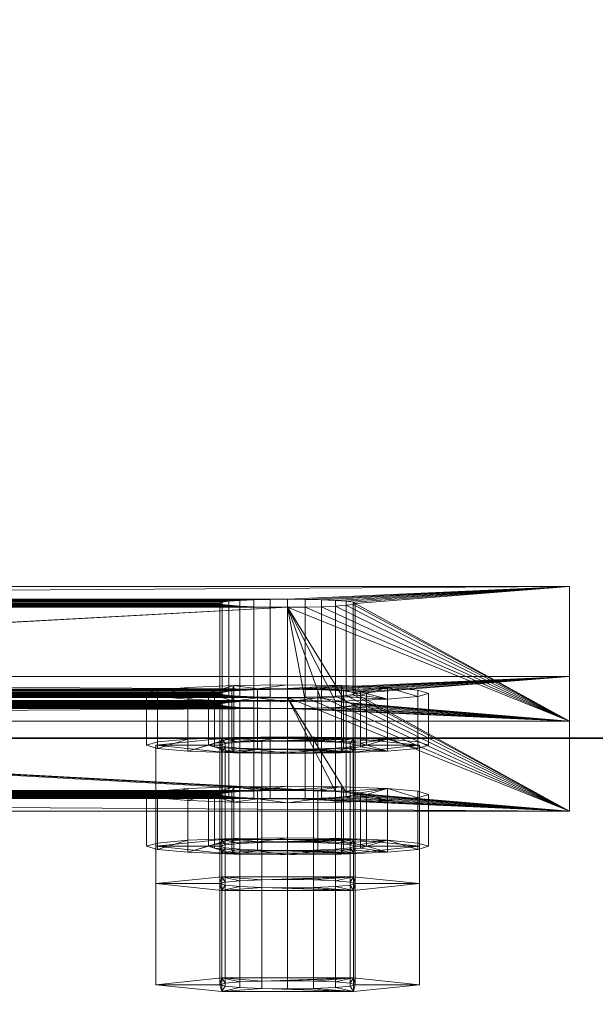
# Model space of a CAD drawing. Extents: x -0.3 to 41.3, y 0 to 17.8.
# Tile 476 of 625: x 32.9317 to 32.9827, y 1.7957 to 1.883. Entities that reach past the tile are written whole.
import ezdxf

# ---------------------------------------------------------------- set-up
doc = ezdxf.new("R2010")
doc.units = 0
doc.header["$MEASUREMENT"] = 0
for name, color, linetype, lineweight in [('ANILHAS', 135, 'Continuous', 0), ('PLACAS_DE_BASE', 144, 'Continuous', 0), ('PORCAS', 157, 'Continuous', 0)]:
    doc.layers.add(name, color=color, linetype=linetype, lineweight=lineweight)
doc.layers.add('P48', color=7, linetype='Continuous')
doc.layers.add('S48', color=7, linetype='Continuous')

msp = doc.modelspace()

# ---------------------------------------------------------------- linework, layer by layer
at = {"layer": 'P48', "color": 12, "true_color": 0xbd0000}
for points, invisible_edges in [([(32.86, 1.81931, 195.60001), (33.26, 1.81931, 195.60001), (33.26, 1.96931, 195.60001)], 12), ([(32.86, 1.81931, 195.60001), (33.26, 1.81931, 195.60001), (33.26, 1.96931, 195.60001)], 12), ([(32.86, 1.81931, 195.60001), (33.26, 1.96931, 195.60001), (32.86, 1.96931, 195.60001)], 9), ([(32.86, 1.81931, 195.60001), (33.26, 1.96931, 195.60001), (32.86, 1.96931, 195.60001)], 9), ([(32.86, 1.81931, 196.60001), (33.26, 1.81931, 196.60001), (33.26, 1.96931, 196.60001)], 12), ([(32.86, 1.81931, 195.60001), (33.26, 1.81931, 195.60001), (33.26, 1.96931, 195.60001)], 12), ([(32.86, 1.81931, 196.60001), (33.26, 1.96931, 196.60001), (32.86, 1.96931, 196.60001)], 9), ([(32.86, 1.81931, 195.60001), (33.26, 1.96931, 195.60001), (32.86, 1.96931, 195.60001)], 9), ([(32.86, 1.81931, 199.8), (33.26, 1.81931, 199.8), (33.26, 1.96931, 199.8)], 12), ([(32.86, 1.81931, 196.6), (33.26, 1.81931, 196.6), (33.26, 1.96931, 196.6)], 12), ([(32.86, 1.81931, 199.8), (33.26, 1.96931, 199.8), (32.86, 1.96931, 199.8)], 9), ([(32.86, 1.81931, 196.6), (33.26, 1.96931, 196.6), (32.86, 1.96931, 196.6)], 9), ([(32.86, 1.81931, 200.60001), (33.26, 1.81931, 200.60001), (33.26, 1.96931, 200.60001)], 12), ([(32.86, 1.81931, 199.8), (33.26, 1.81931, 199.8), (33.26, 1.96931, 199.8)], 12), ([(32.86, 1.81931, 200.60001), (33.26, 1.96931, 200.60001), (32.86, 1.96931, 200.60001)], 9), ([(32.86, 1.81931, 199.8), (33.26, 1.96931, 199.8), (32.86, 1.96931, 199.8)], 9)]:
    msp.add_3dface(points, dxfattribs=dict(at, invisible_edges=invisible_edges))
for points in [[(32.86, 1.81931, 195.60001), (33.26, 1.81931, 195.60001), (33.26, 1.81931, 195.60001), (32.86, 1.81931, 195.60001)], [(32.86, 1.81931, 196.60001), (33.26, 1.81931, 196.60001), (33.26, 1.81931, 195.60001), (32.86, 1.81931, 195.60001)], [(32.86, 1.81931, 199.8), (33.26, 1.81931, 199.8), (33.26, 1.81931, 196.6), (32.86, 1.81931, 196.6)], [(32.86, 1.81931, 200.60001), (33.26, 1.81931, 200.60001), (33.26, 1.81931, 199.8), (32.86, 1.81931, 199.8)]]:
    msp.add_3dface(points, dxfattribs=at)
at = {"layer": 'S48', "color": 253, "true_color": 0xca95bd}
for points, invisible_edges in [([(32.56, 1.49431, 195.60001), (33.56, 1.49431, 195.60001), (33.56, 2.29431, 195.60001)], 12), ([(32.56, 1.49431, 195.10001), (33.56, 1.49431, 195.10001), (33.56, 2.29431, 195.10001)], 12), ([(32.56, 1.49431, 195.60001), (33.56, 2.29431, 195.60001), (32.56, 2.29431, 195.60001)], 9), ([(32.56, 1.49431, 195.10001), (33.56, 2.29431, 195.10001), (32.56, 2.29431, 195.10001)], 9)]:
    msp.add_3dface(points, dxfattribs=dict(at, invisible_edges=invisible_edges))

# ---------------------------------------------------------------- meshes
at = {"layer": 'ANILHAS'}
mesh = msp.add_polyface(dxfattribs=at)
corners = [(32.94295, 1.8187, 199.42205), (32.94295, 1.82329, 199.42233), (32.9439, 1.81841, 199.42683), (32.9439, 1.81898, 199.41728), (32.9439, 1.823, 199.4271), (32.9439, 1.82357, 199.41756), (32.94661, 1.81817, 199.43088), (32.94661, 1.81922, 199.41323), (32.94661, 1.82276, 199.43115), (32.94661, 1.82382, 199.41351), (32.94845, 1.8187, 199.42205), (32.94845, 1.82329, 199.42233), (32.94898, 1.81854, 199.42473), (32.94898, 1.81886, 199.41938), (32.94898, 1.82313, 199.425), (32.94898, 1.82345, 199.41965), (32.9505, 1.8184, 199.427), (32.9505, 1.81899, 199.41711), (32.9505, 1.82299, 199.42727), (32.9505, 1.82358, 199.41739), (32.95067, 1.81801, 199.43358), (32.95067, 1.81939, 199.41053), (32.95067, 1.8226, 199.43386), (32.95067, 1.82398, 199.4108), (32.95277, 1.81831, 199.42851), (32.95277, 1.81908, 199.4156), (32.95277, 1.8229, 199.42879), (32.95277, 1.82368, 199.41587), (32.95545, 1.81795, 199.43453), (32.95545, 1.81828, 199.42904), (32.95545, 1.81912, 199.41507), (32.95545, 1.81944, 199.40958), (32.95545, 1.82254, 199.43481), (32.95545, 1.82287, 199.42932), (32.95545, 1.82371, 199.41534), (32.95545, 1.82404, 199.40985), (32.95813, 1.81831, 199.42851), (32.95813, 1.81908, 199.4156), (32.95813, 1.8229, 199.42879), (32.95813, 1.82368, 199.41587), (32.96023, 1.81801, 199.43358), (32.96023, 1.81939, 199.41053), (32.96023, 1.8226, 199.43386), (32.96023, 1.82398, 199.4108), (32.9604, 1.8184, 199.427), (32.9604, 1.81899, 199.41711), (32.9604, 1.82299, 199.42727), (32.9604, 1.82358, 199.41739), (32.96192, 1.81854, 199.42473), (32.96192, 1.81886, 199.41938), (32.96192, 1.82313, 199.425), (32.96192, 1.82345, 199.41965), (32.96245, 1.8187, 199.42205), (32.96245, 1.82329, 199.42233), (32.96429, 1.81817, 199.43088), (32.96429, 1.81922, 199.41323), (32.96429, 1.82276, 199.43115), (32.96429, 1.82382, 199.41351), (32.967, 1.81841, 199.42683), (32.967, 1.81898, 199.41728), (32.967, 1.823, 199.4271), (32.967, 1.82357, 199.41756), (32.96795, 1.8187, 199.42205), (32.96795, 1.82329, 199.42233)]
mesh.append_faces([[corners[k] for k in face] for face in [(63, 60, 58, 62), (60, 56, 54, 58), (56, 42, 40, 54), (42, 32, 28, 40), (32, 22, 20, 28), (22, 8, 6, 20), (8, 4, 2, 6), (4, 1, 0, 2), (1, 5, 3, 0), (5, 9, 7, 3), (9, 23, 21, 7), (23, 35, 31, 21), (35, 43, 41, 31), (43, 57, 55, 41), (57, 61, 59, 55), (61, 63, 62, 59), (53, 51, 49, 52), (51, 47, 45, 49), (47, 39, 37, 45), (39, 34, 30, 37), (34, 27, 25, 30), (27, 19, 17, 25), (19, 15, 13, 17), (15, 11, 10, 13), (11, 14, 12, 10), (14, 18, 16, 12), (18, 26, 24, 16), (26, 33, 29, 24), (33, 38, 36, 29), (38, 46, 44, 36), (46, 50, 48, 44), (50, 53, 52, 48)]])
mesh.append_faces([[corners[k] for k in face] for face in [(4, 5, 1), (61, 60, 63), (3, 2, 0), (58, 59, 62)]], dxfattribs={"vtx0": -1})
mesh.append_faces([[corners[k] for k in face] for face in [(22, 11, 8), (11, 22, 14), (14, 22, 18), (18, 22, 26), (26, 32, 33), (33, 32, 38), (38, 42, 46), (46, 56, 50), (50, 56, 53), (5, 4, 9), (9, 8, 23), (23, 27, 35), (35, 34, 43), (43, 47, 57), (57, 60, 61), (2, 7, 6), (10, 21, 13), (13, 21, 17), (17, 21, 25), (25, 31, 30), (30, 41, 37), (37, 41, 45), (45, 55, 49), (49, 55, 52), (54, 55, 58), (20, 24, 28), (28, 36, 40), (40, 44, 54)]], dxfattribs={"vtx0": -1, "vtx1": -1})
mesh.append_faces([[corners[k] for k in face] for face in [(23, 8, 11), (57, 53, 56), (6, 21, 10), (52, 55, 54)]], dxfattribs={"vtx0": -1, "vtx1": -1, "vtx2": -1})
mesh.append_faces([[corners[k] for k in face] for face in [(26, 22, 32), (38, 32, 42), (46, 42, 56), (9, 4, 8), (23, 11, 15), (23, 15, 19), (23, 19, 27), (35, 27, 34), (43, 34, 39), (43, 39, 47), (57, 47, 51), (57, 51, 53), (57, 56, 60), (2, 3, 7), (6, 7, 21), (25, 21, 31), (30, 31, 41), (45, 41, 55), (58, 55, 59), (10, 20, 6), (20, 10, 12), (20, 12, 16), (20, 16, 24), (28, 24, 29), (28, 29, 36), (40, 36, 44), (54, 44, 48), (54, 48, 52)]], dxfattribs={"vtx0": -1, "vtx2": -1})
mesh = msp.add_polyface(dxfattribs=at)
corners = [(32.94295, 1.80973, 199.57179), (32.94295, 1.81432, 199.57206), (32.9439, 1.80944, 199.57656), (32.9439, 1.81002, 199.56701), (32.9439, 1.81404, 199.57683), (32.9439, 1.81461, 199.56729), (32.94661, 1.8092, 199.58061), (32.94661, 1.81026, 199.56296), (32.94661, 1.81379, 199.58089), (32.94661, 1.81485, 199.56324), (32.94845, 1.80973, 199.57179), (32.94845, 1.81432, 199.57206), (32.94898, 1.80957, 199.57446), (32.94898, 1.80989, 199.56911), (32.94898, 1.81416, 199.57474), (32.94898, 1.81448, 199.56939), (32.9505, 1.80943, 199.57673), (32.9505, 1.81003, 199.56685), (32.9505, 1.81403, 199.577), (32.9505, 1.81462, 199.56712), (32.95067, 1.80904, 199.58332), (32.95067, 1.81042, 199.56026), (32.95067, 1.81363, 199.58359), (32.95067, 1.81501, 199.56053), (32.95277, 1.80934, 199.57824), (32.95277, 1.81012, 199.56533), (32.95277, 1.81394, 199.57852), (32.95277, 1.81471, 199.5656), (32.95545, 1.80898, 199.58426), (32.95545, 1.80931, 199.57877), (32.95545, 1.81015, 199.5648), (32.95545, 1.81048, 199.55931), (32.95545, 1.81358, 199.58454), (32.95545, 1.8139, 199.57905), (32.95545, 1.81474, 199.56507), (32.95545, 1.81507, 199.55958), (32.95813, 1.80934, 199.57824), (32.95813, 1.81012, 199.56533), (32.95813, 1.81394, 199.57852), (32.95813, 1.81471, 199.5656), (32.96023, 1.80904, 199.58332), (32.96023, 1.81042, 199.56026), (32.96023, 1.81363, 199.58359), (32.96023, 1.81501, 199.56053), (32.9604, 1.80943, 199.57673), (32.9604, 1.81003, 199.56685), (32.9604, 1.81403, 199.577), (32.9604, 1.81462, 199.56712), (32.96192, 1.80957, 199.57446), (32.96192, 1.80989, 199.56911), (32.96192, 1.81416, 199.57474), (32.96192, 1.81448, 199.56939), (32.96245, 1.80973, 199.57179), (32.96245, 1.81432, 199.57206), (32.96429, 1.8092, 199.58061), (32.96429, 1.81026, 199.56296), (32.96429, 1.81379, 199.58089), (32.96429, 1.81485, 199.56324), (32.967, 1.80944, 199.57656), (32.967, 1.81002, 199.56701), (32.967, 1.81404, 199.57683), (32.967, 1.81461, 199.56729), (32.96795, 1.80973, 199.57179), (32.96795, 1.81432, 199.57206)]
mesh.append_faces([[corners[k] for k in face] for face in [(63, 60, 58, 62), (60, 56, 54, 58), (56, 42, 40, 54), (42, 32, 28, 40), (32, 22, 20, 28), (22, 8, 6, 20), (8, 4, 2, 6), (4, 1, 0, 2), (1, 5, 3, 0), (5, 9, 7, 3), (9, 23, 21, 7), (23, 35, 31, 21), (35, 43, 41, 31), (43, 57, 55, 41), (57, 61, 59, 55), (61, 63, 62, 59), (53, 51, 49, 52), (51, 47, 45, 49), (47, 39, 37, 45), (39, 34, 30, 37), (34, 27, 25, 30), (27, 19, 17, 25), (19, 15, 13, 17), (15, 11, 10, 13), (11, 14, 12, 10), (14, 18, 16, 12), (18, 26, 24, 16), (26, 33, 29, 24), (33, 38, 36, 29), (38, 46, 44, 36), (46, 50, 48, 44), (50, 53, 52, 48)]])
mesh.append_faces([[corners[k] for k in face] for face in [(4, 5, 1), (61, 60, 63), (3, 2, 0), (58, 59, 62)]], dxfattribs={"vtx0": -1})
mesh.append_faces([[corners[k] for k in face] for face in [(22, 11, 8), (11, 22, 14), (14, 22, 18), (18, 22, 26), (26, 32, 33), (33, 32, 38), (38, 42, 46), (46, 56, 50), (50, 56, 53), (5, 4, 9), (9, 8, 23), (23, 27, 35), (35, 34, 43), (43, 47, 57), (57, 60, 61), (2, 7, 6), (10, 21, 13), (13, 21, 17), (17, 21, 25), (25, 31, 30), (30, 41, 37), (37, 41, 45), (45, 55, 49), (49, 55, 52), (54, 55, 58), (20, 24, 28), (28, 36, 40), (40, 44, 54)]], dxfattribs={"vtx0": -1, "vtx1": -1})
mesh.append_faces([[corners[k] for k in face] for face in [(23, 8, 11), (57, 53, 56), (6, 21, 10), (52, 55, 54)]], dxfattribs={"vtx0": -1, "vtx1": -1, "vtx2": -1})
mesh.append_faces([[corners[k] for k in face] for face in [(26, 22, 32), (38, 32, 42), (46, 42, 56), (9, 4, 8), (23, 11, 15), (23, 15, 19), (23, 19, 27), (35, 27, 34), (43, 34, 39), (43, 39, 47), (57, 47, 51), (57, 51, 53), (57, 56, 60), (2, 3, 7), (6, 7, 21), (25, 21, 31), (30, 31, 41), (45, 41, 55), (58, 55, 59), (10, 20, 6), (20, 10, 12), (20, 12, 16), (20, 16, 24), (28, 24, 29), (28, 29, 36), (40, 36, 44), (54, 44, 48), (54, 48, 52)]], dxfattribs={"vtx0": -1, "vtx2": -1})
at = {"layer": 'PLACAS_DE_BASE'}
mesh = msp.add_polyface(dxfattribs=at)
corners = [(32.78045, 1.83277, 199.39786), (32.80545, 1.83163, 199.41682), (32.98045, 1.83277, 199.39786), (32.80545, 1.83092, 199.4288), (32.80121, 1.82256, 199.56831), (32.95545, 1.83092, 199.4288), (32.80245, 1.82262, 199.56736), (32.8039, 1.82265, 199.56676), (32.80545, 1.82267, 199.56656), (32.80545, 1.82195, 199.57853), (32.78045, 1.82081, 199.5975), (32.95545, 1.82195, 199.57853), (32.807, 1.82265, 199.56676), (32.95545, 1.82267, 199.56656), (32.95245, 1.822, 199.57773), (32.80845, 1.822, 199.57773), (32.807, 1.82196, 199.57833), (32.9539, 1.82196, 199.57833), (32.807, 1.83162, 199.41703), (32.95545, 1.83163, 199.41682), (32.95245, 1.83096, 199.428), (32.80845, 1.83096, 199.428), (32.807, 1.83093, 199.4286), (32.9539, 1.83093, 199.4286), (32.80545, 1.82365, 199.41635), (32.78045, 1.82478, 199.39738), (32.95545, 1.82365, 199.41635), (32.80545, 1.81468, 199.56608), (32.80545, 1.82293, 199.42832), (32.95545, 1.81468, 199.56608), (32.78045, 1.81283, 199.59702), (32.80545, 1.81396, 199.57806), (32.98045, 1.81283, 199.59702), (32.9539, 1.81467, 199.56628), (32.807, 1.81467, 199.56628), (32.95245, 1.81463, 199.56688), (32.80845, 1.81463, 199.56688), (32.9539, 1.82364, 199.41655), (32.807, 1.82364, 199.41655), (32.95245, 1.8236, 199.41715), (32.80845, 1.8236, 199.41715), (32.81145, 1.83127, 199.42281), (32.81125, 1.83137, 199.42126), (32.81125, 1.82338, 199.42078), (32.81145, 1.82329, 199.42233), (32.81065, 1.83145, 199.41982), (32.81065, 1.82347, 199.41934), (32.80969, 1.83153, 199.41858), (32.80969, 1.82354, 199.4181), (32.80845, 1.83159, 199.41763), (32.80845, 1.82298, 199.42752), (32.807, 1.82294, 199.42812), (32.80969, 1.83102, 199.42705), (32.80969, 1.82304, 199.42657), (32.81065, 1.8311, 199.42581), (32.81065, 1.82311, 199.42533), (32.81125, 1.83118, 199.42436), (32.81125, 1.8232, 199.42388), (32.81145, 1.82231, 199.57254), (32.81125, 1.8224, 199.57099), (32.81125, 1.81442, 199.57052), (32.81145, 1.81432, 199.57207), (32.81065, 1.82249, 199.56955), (32.81065, 1.8145, 199.56907), (32.80969, 1.82256, 199.56831), (32.80969, 1.81458, 199.56783), (32.80845, 1.82262, 199.56736), (32.80845, 1.81401, 199.57725), (32.807, 1.81398, 199.57785), (32.80969, 1.82205, 199.57678), (32.80969, 1.81407, 199.5763), (32.81065, 1.82213, 199.57554), (32.81065, 1.81414, 199.57506), (32.81125, 1.82222, 199.57409), (32.81125, 1.81423, 199.57362)]
mesh.append_faces([[corners[k] for k in face] for face in [(41, 42, 43, 44), (42, 45, 46, 43), (45, 47, 48, 46), (47, 49, 40, 48), (49, 18, 38, 40), (22, 21, 50, 51), (21, 52, 53, 50), (52, 54, 55, 53), (54, 56, 57, 55), (56, 41, 44, 57), (58, 59, 60, 61), (59, 62, 63, 60), (62, 64, 65, 63), (64, 66, 36, 65), (66, 12, 34, 36), (16, 15, 67, 68), (15, 69, 70, 67), (69, 71, 72, 70), (71, 73, 74, 72), (73, 58, 61, 74)]])
mesh.append_faces([[corners[k] for k in face] for face in [(0, 1, 2), (12, 13, 8), (18, 19, 1), (30, 31, 32), (27, 33, 34), (34, 35, 36), (24, 37, 38), (38, 39, 40)]], dxfattribs={"vtx0": -1, "vtx1": -1})
mesh.append_faces([[corners[k] for k in face] for face in [(3, 4, 5), (9, 10, 11), (24, 25, 26), (27, 28, 29)]], dxfattribs={"vtx0": -1, "vtx1": -1, "vtx2": -1})
mesh.append_faces([[corners[k] for k in face] for face in [(5, 4, 6), (5, 6, 7), (5, 7, 8), (14, 15, 16), (17, 16, 9), (20, 21, 22), (23, 22, 3)]], dxfattribs={"vtx0": -1, "vtx2": -1})
mesh = msp.add_polyface(dxfattribs=at)
corners = [(32.9539, 1.82265, 199.56676), (32.807, 1.82265, 199.56676), (32.80845, 1.82262, 199.56736), (32.95245, 1.82262, 199.56736), (32.80969, 1.82256, 199.56831), (32.95121, 1.82256, 199.56831), (32.81065, 1.82249, 199.56955), (32.95025, 1.82249, 199.56955), (32.81125, 1.8224, 199.57099), (32.94965, 1.8224, 199.57099), (32.81145, 1.82231, 199.57254), (32.94945, 1.82231, 199.57254), (32.81125, 1.82222, 199.57409), (32.94965, 1.82222, 199.57409), (32.81065, 1.82213, 199.57554), (32.95025, 1.82213, 199.57554), (32.80969, 1.82205, 199.57678), (32.95121, 1.82205, 199.57678), (32.80845, 1.822, 199.57773), (32.9539, 1.83162, 199.41703), (32.807, 1.83162, 199.41703), (32.80845, 1.83159, 199.41763), (32.95245, 1.83159, 199.41763), (32.80969, 1.83153, 199.41858), (32.95121, 1.83153, 199.41858), (32.81065, 1.83145, 199.41982), (32.95025, 1.83145, 199.41982), (32.81125, 1.83137, 199.42126), (32.94965, 1.83137, 199.42126), (32.81145, 1.83127, 199.42281), (32.94945, 1.83127, 199.42281), (32.81125, 1.83118, 199.42436), (32.94965, 1.83118, 199.42436), (32.81065, 1.8311, 199.42581), (32.95025, 1.8311, 199.42581), (32.80969, 1.83102, 199.42705), (32.95121, 1.83102, 199.42705), (32.80845, 1.83096, 199.428), (32.80845, 1.81463, 199.56688), (32.95121, 1.81458, 199.56783), (32.80969, 1.81458, 199.56783), (32.95025, 1.8145, 199.56907), (32.81065, 1.8145, 199.56907), (32.94965, 1.81442, 199.57052), (32.81125, 1.81442, 199.57052), (32.94945, 1.81432, 199.57207), (32.81145, 1.81432, 199.57207), (32.94965, 1.81423, 199.57362), (32.81125, 1.81423, 199.57362), (32.95025, 1.81414, 199.57506), (32.81065, 1.81414, 199.57506), (32.95121, 1.81407, 199.5763), (32.80969, 1.81407, 199.5763), (32.95245, 1.81401, 199.57725), (32.80845, 1.81401, 199.57725), (32.9539, 1.81398, 199.57785), (32.807, 1.81398, 199.57785), (32.95545, 1.81396, 199.57806), (32.80545, 1.81396, 199.57806), (32.80845, 1.8236, 199.41715), (32.95121, 1.82354, 199.4181), (32.80969, 1.82354, 199.4181), (32.95025, 1.82347, 199.41934), (32.81065, 1.82347, 199.41934), (32.94965, 1.82338, 199.42078), (32.81125, 1.82338, 199.42078), (32.94945, 1.82329, 199.42233), (32.81145, 1.82329, 199.42233), (32.94965, 1.8232, 199.42388), (32.81125, 1.8232, 199.42388), (32.95025, 1.82311, 199.42533), (32.81065, 1.82311, 199.42533), (32.95121, 1.82304, 199.42657), (32.80969, 1.82304, 199.42657), (32.95245, 1.82298, 199.42752), (32.80845, 1.82298, 199.42752), (32.9539, 1.82294, 199.42812), (32.807, 1.82294, 199.42812), (32.95545, 1.82293, 199.42832), (32.80545, 1.82293, 199.42832), (32.78045, 1.83277, 199.39786), (32.98045, 1.83277, 199.39786), (32.98045, 1.82478, 199.39738), (32.78045, 1.82478, 199.39738)]
mesh.append_faces([[corners[k] for k in face] for face in [(80, 81, 82, 83)]])
mesh.append_faces([[corners[k] for k in face] for face in [(38, 39, 40), (40, 41, 42), (42, 43, 44), (44, 45, 46), (46, 47, 48), (48, 49, 50), (50, 51, 52), (52, 53, 54), (54, 55, 56), (56, 57, 58), (59, 60, 61), (61, 62, 63), (63, 64, 65), (65, 66, 67), (67, 68, 69), (69, 70, 71), (71, 72, 73), (73, 74, 75), (75, 76, 77), (77, 78, 79)]], dxfattribs={"vtx0": -1, "vtx1": -1})
mesh.append_faces([[corners[k] for k in face] for face in [(0, 1, 2), (3, 2, 4), (5, 4, 6), (7, 6, 8), (9, 8, 10), (11, 10, 12), (13, 12, 14), (15, 14, 16), (17, 16, 18), (19, 20, 21), (22, 21, 23), (24, 23, 25), (26, 25, 27), (28, 27, 29), (30, 29, 31), (32, 31, 33), (34, 33, 35), (36, 35, 37)]], dxfattribs={"vtx0": -1, "vtx2": -1})
mesh = msp.add_polyface(dxfattribs=at)
corners = [(32.95545, 1.83163, 199.41682), (32.98045, 1.83277, 199.39786), (32.80545, 1.83163, 199.41682), (32.95545, 1.82267, 199.56656), (32.95545, 1.83092, 199.4288), (32.80545, 1.82267, 199.56656), (32.98045, 1.82081, 199.5975), (32.95545, 1.82195, 199.57853), (32.78045, 1.82081, 199.5975), (32.807, 1.82265, 199.56676), (32.9539, 1.82265, 199.56676), (32.9539, 1.82196, 199.57833), (32.80545, 1.82195, 199.57853), (32.807, 1.83162, 199.41703), (32.9539, 1.83162, 199.41703), (32.9539, 1.83093, 199.4286), (32.80545, 1.83092, 199.4288), (32.98045, 1.82478, 199.39738), (32.95545, 1.82365, 199.41635), (32.78045, 1.82478, 199.39738), (32.95545, 1.82293, 199.42832), (32.95969, 1.81458, 199.56783), (32.80545, 1.82293, 199.42832), (32.95845, 1.81463, 199.56688), (32.957, 1.81467, 199.56628), (32.95545, 1.81468, 199.56608), (32.95545, 1.81396, 199.57806), (32.98045, 1.81283, 199.59702), (32.80545, 1.81396, 199.57806), (32.9539, 1.81467, 199.56628), (32.80545, 1.81468, 199.56608), (32.80845, 1.81401, 199.57725), (32.95245, 1.81401, 199.57725), (32.9539, 1.81398, 199.57785), (32.807, 1.81398, 199.57785), (32.9539, 1.82364, 199.41655), (32.80545, 1.82365, 199.41635), (32.80845, 1.82298, 199.42752), (32.95245, 1.82298, 199.42752), (32.9539, 1.82294, 199.42812), (32.807, 1.82294, 199.42812), (32.95245, 1.83159, 199.41763), (32.95245, 1.8236, 199.41715), (32.95121, 1.83153, 199.41858), (32.95121, 1.82354, 199.4181), (32.95025, 1.83145, 199.41982), (32.95025, 1.82347, 199.41934), (32.94965, 1.83137, 199.42126), (32.94965, 1.82338, 199.42078), (32.94945, 1.83127, 199.42281), (32.94945, 1.82329, 199.42233), (32.94965, 1.83118, 199.42436), (32.94965, 1.8232, 199.42388), (32.95025, 1.8311, 199.42581), (32.95025, 1.82311, 199.42533), (32.95121, 1.83102, 199.42705), (32.95121, 1.82304, 199.42657), (32.95245, 1.83096, 199.428), (32.95245, 1.82262, 199.56736), (32.95245, 1.81463, 199.56688), (32.95121, 1.82256, 199.56831), (32.95121, 1.81458, 199.56783), (32.95025, 1.82249, 199.56955), (32.95025, 1.8145, 199.56907), (32.94965, 1.8224, 199.57099), (32.94965, 1.81442, 199.57052), (32.94945, 1.82231, 199.57254), (32.94945, 1.81432, 199.57207), (32.94965, 1.82222, 199.57409), (32.94965, 1.81423, 199.57362), (32.95025, 1.82213, 199.57554), (32.95025, 1.81414, 199.57506), (32.95121, 1.82205, 199.57678), (32.95121, 1.81407, 199.5763), (32.95245, 1.822, 199.57773)]
mesh.append_faces([[corners[k] for k in face] for face in [(14, 41, 42, 35), (41, 43, 44, 42), (43, 45, 46, 44), (45, 47, 48, 46), (47, 49, 50, 48), (49, 51, 52, 50), (51, 53, 54, 52), (53, 55, 56, 54), (55, 57, 38, 56), (57, 15, 39, 38), (10, 58, 59, 29), (58, 60, 61, 59), (60, 62, 63, 61), (62, 64, 65, 63), (64, 66, 67, 65), (66, 68, 69, 67), (68, 70, 71, 69), (70, 72, 73, 71), (72, 74, 32, 73), (74, 11, 33, 32)]])
mesh.append_faces([[corners[k] for k in face] for face in [(6, 7, 8), (3, 9, 10), (11, 12, 7), (0, 13, 14), (15, 16, 4), (17, 18, 19), (29, 30, 25), (35, 36, 18)]], dxfattribs={"vtx0": -1, "vtx1": -1})
mesh.append_faces([[corners[k] for k in face] for face in [(0, 1, 2), (3, 4, 5), (20, 21, 22), (26, 27, 28)]], dxfattribs={"vtx0": -1, "vtx1": -1, "vtx2": -1})
mesh.append_faces([[corners[k] for k in face] for face in [(22, 21, 23), (22, 23, 24), (22, 24, 25), (31, 32, 33), (34, 33, 26), (37, 38, 39), (40, 39, 20)]], dxfattribs={"vtx0": -1, "vtx2": -1})
mesh = msp.add_polyface(dxfattribs=at)
corners = [(32.957, 1.83162, 199.41703), (32.98045, 1.83277, 199.39786), (32.95545, 1.83163, 199.41682), (32.98045, 1.82081, 199.5975), (32.957, 1.83093, 199.4286), (32.95545, 1.83092, 199.4288), (32.96065, 1.82249, 199.56955), (32.95969, 1.82256, 199.56831), (32.95845, 1.82262, 199.56736), (32.957, 1.82265, 199.56676), (32.95545, 1.82267, 199.56656), (32.957, 1.82196, 199.57833), (32.95545, 1.82195, 199.57853), (32.95545, 1.82365, 199.41635), (32.98045, 1.82478, 199.39738), (32.957, 1.82364, 199.41655), (32.957, 1.82294, 199.42812), (32.98045, 1.81283, 199.59702), (32.95545, 1.82293, 199.42832), (32.96065, 1.8145, 199.56907), (32.95969, 1.81458, 199.56783), (32.957, 1.81398, 199.57785), (32.95545, 1.81396, 199.57806), (32.96145, 1.83127, 199.42281), (32.96125, 1.83137, 199.42126), (32.96125, 1.82338, 199.42078), (32.96145, 1.82329, 199.42233), (32.96065, 1.83145, 199.41982), (32.96065, 1.82347, 199.41934), (32.95969, 1.83153, 199.41858), (32.95969, 1.82354, 199.4181), (32.95845, 1.83159, 199.41763), (32.95845, 1.8236, 199.41715), (32.9539, 1.83162, 199.41703), (32.9539, 1.82364, 199.41655), (32.9539, 1.83093, 199.4286), (32.9539, 1.82294, 199.42812), (32.95845, 1.83096, 199.428), (32.95845, 1.82298, 199.42752), (32.95969, 1.83102, 199.42705), (32.95969, 1.82304, 199.42657), (32.96065, 1.8311, 199.42581), (32.96065, 1.82311, 199.42533), (32.96125, 1.83118, 199.42436), (32.96125, 1.8232, 199.42388), (32.96145, 1.82231, 199.57254), (32.96125, 1.8224, 199.57099), (32.96125, 1.81442, 199.57052), (32.96145, 1.81432, 199.57207), (32.95845, 1.81463, 199.56688), (32.957, 1.81467, 199.56628), (32.95545, 1.81468, 199.56608), (32.9539, 1.82265, 199.56676), (32.9539, 1.81467, 199.56628), (32.9539, 1.82196, 199.57833), (32.9539, 1.81398, 199.57785), (32.95845, 1.822, 199.57773), (32.95845, 1.81401, 199.57725), (32.95969, 1.82205, 199.57678), (32.95969, 1.81407, 199.5763), (32.96065, 1.82213, 199.57554), (32.96065, 1.81414, 199.57506), (32.96125, 1.82222, 199.57409), (32.96125, 1.81423, 199.57362)]
mesh.append_faces([[corners[k] for k in face] for face in [(23, 24, 25, 26), (24, 27, 28, 25), (27, 29, 30, 28), (29, 31, 32, 30), (31, 0, 15, 32), (0, 2, 13, 15), (2, 33, 34, 13), (35, 5, 18, 36), (5, 4, 16, 18), (4, 37, 38, 16), (37, 39, 40, 38), (39, 41, 42, 40), (41, 43, 44, 42), (43, 23, 26, 44), (45, 46, 47, 48), (46, 6, 19, 47), (6, 7, 20, 19), (7, 8, 49, 20), (8, 9, 50, 49), (9, 10, 51, 50), (10, 52, 53, 51), (54, 12, 22, 55), (12, 11, 21, 22), (11, 56, 57, 21), (56, 58, 59, 57), (58, 60, 61, 59), (60, 62, 63, 61), (62, 45, 48, 63)]])
mesh.append_faces([[corners[k] for k in face] for face in [(0, 1, 2), (6, 5, 7), (7, 5, 8), (8, 5, 9), (9, 5, 10), (13, 14, 15), (16, 17, 18), (21, 17, 22)]], dxfattribs={"vtx0": -1, "vtx1": -1})
mesh.append_faces([[corners[k] for k in face] for face in [(3, 4, 5), (3, 11, 12), (18, 19, 20)]], dxfattribs={"vtx0": -1, "vtx2": -1})
mesh = msp.add_polyface(dxfattribs=at)
corners = [(32.98045, 1.83277, 199.39786), (32.96145, 1.83127, 199.42281), (32.98045, 1.82081, 199.5975), (32.96125, 1.83137, 199.42126), (32.96065, 1.83145, 199.41982), (32.95969, 1.83153, 199.41858), (32.95845, 1.83159, 199.41763), (32.957, 1.83162, 199.41703), (32.96125, 1.83118, 199.42436), (32.96065, 1.8311, 199.42581), (32.95969, 1.83102, 199.42705), (32.95845, 1.83096, 199.428), (32.957, 1.83093, 199.4286), (32.95545, 1.83092, 199.4288), (32.96065, 1.82249, 199.56955), (32.96125, 1.8224, 199.57099), (32.96145, 1.82231, 199.57254), (32.96125, 1.82222, 199.57409), (32.96065, 1.82213, 199.57554), (32.95969, 1.82205, 199.57678), (32.95845, 1.822, 199.57773), (32.957, 1.82196, 199.57833), (32.957, 1.82364, 199.41655), (32.98045, 1.82478, 199.39738), (32.95845, 1.8236, 199.41715), (32.95969, 1.82354, 199.4181), (32.96065, 1.82347, 199.41934), (32.96125, 1.82338, 199.42078), (32.96145, 1.82329, 199.42233), (32.98045, 1.81283, 199.59702), (32.96125, 1.8232, 199.42388), (32.96065, 1.82311, 199.42533), (32.95969, 1.82304, 199.42657), (32.95845, 1.82298, 199.42752), (32.957, 1.82294, 199.42812), (32.95545, 1.82293, 199.42832), (32.96065, 1.8145, 199.56907), (32.96125, 1.81442, 199.57052), (32.96145, 1.81432, 199.57207), (32.96125, 1.81423, 199.57362), (32.96065, 1.81414, 199.57506), (32.95969, 1.81407, 199.5763), (32.95845, 1.81401, 199.57725), (32.957, 1.81398, 199.57785)]
mesh.append_faces([[corners[k] for k in face] for face in [(0, 2, 29, 23)]])
mesh.append_faces([[corners[k] for k in face] for face in [(0, 1, 2), (1, 0, 3), (3, 0, 4), (4, 0, 5), (5, 0, 6), (6, 0, 7), (22, 23, 24), (24, 23, 25), (25, 23, 26), (26, 23, 27), (27, 23, 28), (28, 29, 30), (30, 29, 31), (31, 29, 32), (32, 29, 33), (33, 29, 34), (36, 29, 37), (37, 29, 38), (38, 29, 39), (39, 29, 40), (40, 29, 41), (41, 29, 42), (42, 29, 43)]], dxfattribs={"vtx0": -1, "vtx1": -1})
mesh.append_faces([[corners[k] for k in face] for face in [(2, 13, 14), (35, 29, 36)]], dxfattribs={"vtx0": -1, "vtx1": -1, "vtx2": -1})
mesh.append_faces([[corners[k] for k in face] for face in [(2, 1, 8), (2, 8, 9), (2, 9, 10), (2, 10, 11), (2, 11, 12), (2, 14, 15), (2, 15, 16), (2, 16, 17), (2, 17, 18), (2, 18, 19), (2, 19, 20), (2, 20, 21), (28, 23, 29)]], dxfattribs={"vtx0": -1, "vtx2": -1})
mesh = msp.add_polyface(dxfattribs=at)
corners = [(32.9539, 1.82265, 199.56676), (32.80845, 1.82262, 199.56736), (32.95245, 1.82262, 199.56736), (32.80969, 1.82256, 199.56831), (32.95121, 1.82256, 199.56831), (32.81065, 1.82249, 199.56955), (32.95025, 1.82249, 199.56955), (32.81125, 1.8224, 199.57099), (32.94965, 1.8224, 199.57099), (32.81145, 1.82231, 199.57254), (32.94945, 1.82231, 199.57254), (32.81125, 1.82222, 199.57409), (32.94965, 1.82222, 199.57409), (32.81065, 1.82213, 199.57554), (32.95025, 1.82213, 199.57554), (32.80969, 1.82205, 199.57678), (32.95121, 1.82205, 199.57678), (32.80845, 1.822, 199.57773), (32.95245, 1.822, 199.57773), (32.807, 1.82196, 199.57833), (32.9539, 1.82196, 199.57833), (32.9539, 1.83162, 199.41703), (32.80845, 1.83159, 199.41763), (32.95245, 1.83159, 199.41763), (32.80969, 1.83153, 199.41858), (32.95121, 1.83153, 199.41858), (32.81065, 1.83145, 199.41982), (32.95025, 1.83145, 199.41982), (32.81125, 1.83137, 199.42126), (32.94965, 1.83137, 199.42126), (32.81145, 1.83127, 199.42281), (32.94945, 1.83127, 199.42281), (32.81125, 1.83118, 199.42436), (32.94965, 1.83118, 199.42436), (32.81065, 1.8311, 199.42581), (32.95025, 1.8311, 199.42581), (32.80969, 1.83102, 199.42705), (32.95121, 1.83102, 199.42705), (32.80845, 1.83096, 199.428), (32.95245, 1.83096, 199.428), (32.807, 1.83093, 199.4286), (32.9539, 1.83093, 199.4286), (32.807, 1.81467, 199.56628), (32.9539, 1.81467, 199.56628), (32.95245, 1.81463, 199.56688), (32.80845, 1.81463, 199.56688), (32.95121, 1.81458, 199.56783), (32.80969, 1.81458, 199.56783), (32.95025, 1.8145, 199.56907), (32.81065, 1.8145, 199.56907), (32.94965, 1.81442, 199.57052), (32.81125, 1.81442, 199.57052), (32.94945, 1.81432, 199.57207), (32.81145, 1.81432, 199.57207), (32.94965, 1.81423, 199.57362), (32.81125, 1.81423, 199.57362), (32.95025, 1.81414, 199.57506), (32.81065, 1.81414, 199.57506), (32.95121, 1.81407, 199.5763), (32.80969, 1.81407, 199.5763), (32.95245, 1.81401, 199.57725), (32.807, 1.82364, 199.41655), (32.9539, 1.82364, 199.41655), (32.95245, 1.8236, 199.41715), (32.80845, 1.8236, 199.41715), (32.95121, 1.82354, 199.4181), (32.80969, 1.82354, 199.4181), (32.95025, 1.82347, 199.41934), (32.81065, 1.82347, 199.41934), (32.94965, 1.82338, 199.42078), (32.81125, 1.82338, 199.42078), (32.94945, 1.82329, 199.42233), (32.81145, 1.82329, 199.42233), (32.94965, 1.8232, 199.42388), (32.81125, 1.8232, 199.42388), (32.95025, 1.82311, 199.42533), (32.81065, 1.82311, 199.42533), (32.95121, 1.82304, 199.42657), (32.80969, 1.82304, 199.42657), (32.95245, 1.82298, 199.42752), (32.98045, 1.82081, 199.5975), (32.78045, 1.82081, 199.5975), (32.78045, 1.81283, 199.59702), (32.98045, 1.81283, 199.59702)]
mesh.append_faces([[corners[k] for k in face] for face in [(80, 81, 82, 83)]])
mesh.append_faces([[corners[k] for k in face] for face in [(0, 1, 2), (2, 3, 4), (4, 5, 6), (6, 7, 8), (8, 9, 10), (10, 11, 12), (12, 13, 14), (14, 15, 16), (16, 17, 18), (18, 19, 20), (21, 22, 23), (23, 24, 25), (25, 26, 27), (27, 28, 29), (29, 30, 31), (31, 32, 33), (33, 34, 35), (35, 36, 37), (37, 38, 39), (39, 40, 41)]], dxfattribs={"vtx0": -1, "vtx1": -1})
mesh.append_faces([[corners[k] for k in face] for face in [(42, 43, 44), (45, 44, 46), (47, 46, 48), (49, 48, 50), (51, 50, 52), (53, 52, 54), (55, 54, 56), (57, 56, 58), (59, 58, 60), (61, 62, 63), (64, 63, 65), (66, 65, 67), (68, 67, 69), (70, 69, 71), (72, 71, 73), (74, 73, 75), (76, 75, 77), (78, 77, 79)]], dxfattribs={"vtx0": -1, "vtx2": -1})
at = {"layer": 'PORCAS'}
mesh = msp.add_polyface(dxfattribs=at)
corners = [(32.94378, 1.80642, 199.42132), (32.94378, 1.8187, 199.42205), (32.94945, 1.80642, 199.42132), (32.94945, 1.8187, 199.42205), (32.94961, 1.80581, 199.43141), (32.94961, 1.80702, 199.41123), (32.94961, 1.81809, 199.43215), (32.94961, 1.8193, 199.41196), (32.94991, 1.80628, 199.42362), (32.94991, 1.80656, 199.41902), (32.94991, 1.81856, 199.42435), (32.94991, 1.81883, 199.41976), (32.95121, 1.80617, 199.42555), (32.95121, 1.80667, 199.41709), (32.95121, 1.81844, 199.42629), (32.95121, 1.81895, 199.41782), (32.95315, 1.80609, 199.42685), (32.95315, 1.80675, 199.41579), (32.95315, 1.81837, 199.42758), (32.95315, 1.81903, 199.41652), (32.95545, 1.80606, 199.42731), (32.95545, 1.80678, 199.41533), (32.95545, 1.81834, 199.42804), (32.95545, 1.81906, 199.41607), (32.95775, 1.80609, 199.42685), (32.95775, 1.80675, 199.41579), (32.95775, 1.81837, 199.42758), (32.95775, 1.81903, 199.41652), (32.95969, 1.80617, 199.42555), (32.95969, 1.80667, 199.41709), (32.95969, 1.81844, 199.42629), (32.95969, 1.81895, 199.41782), (32.96099, 1.80628, 199.42362), (32.96099, 1.80656, 199.41902), (32.96099, 1.81856, 199.42435), (32.96099, 1.81883, 199.41976), (32.96129, 1.80581, 199.43141), (32.96129, 1.80702, 199.41123), (32.96129, 1.81809, 199.43215), (32.96129, 1.8193, 199.41196), (32.96145, 1.80642, 199.42132), (32.96145, 1.8187, 199.42205), (32.96713, 1.80642, 199.42132), (32.96713, 1.8187, 199.42205)]
mesh.append_faces([[corners[k] for k in face] for face in [(43, 38, 36, 42), (38, 6, 4, 36), (6, 1, 0, 4), (1, 7, 5, 0), (7, 39, 37, 5), (39, 43, 42, 37), (41, 35, 33, 40), (35, 31, 29, 33), (31, 27, 25, 29), (27, 23, 21, 25), (23, 19, 17, 21), (19, 15, 13, 17), (15, 11, 9, 13), (11, 3, 2, 9), (3, 10, 8, 2), (10, 14, 12, 8), (14, 18, 16, 12), (18, 22, 20, 16), (22, 26, 24, 20), (26, 30, 28, 24), (30, 34, 32, 28), (34, 41, 40, 32)]])
mesh.append_faces([[corners[k] for k in face] for face in [(6, 3, 1), (3, 6, 10), (10, 6, 14), (14, 6, 18), (18, 38, 22), (22, 38, 26), (26, 38, 30), (30, 38, 34), (34, 38, 41), (7, 19, 39), (39, 41, 43), (5, 2, 0), (2, 5, 9), (9, 5, 13), (13, 5, 17), (17, 37, 21), (21, 37, 25), (25, 37, 29), (29, 37, 33), (33, 37, 40), (4, 16, 36), (36, 40, 42)]], dxfattribs={"vtx0": -1, "vtx1": -1})
mesh.append_faces([[corners[k] for k in face] for face in [(18, 6, 38), (41, 38, 43), (3, 7, 1), (7, 3, 11), (7, 11, 15), (7, 15, 19), (39, 19, 23), (39, 23, 27), (39, 27, 31), (39, 31, 35), (39, 35, 41), (17, 5, 37), (40, 37, 42), (2, 4, 0), (4, 2, 8), (4, 8, 12), (4, 12, 16), (36, 16, 20), (36, 20, 24), (36, 24, 28), (36, 28, 32), (36, 32, 40)]], dxfattribs={"vtx0": -1, "vtx2": -1})
mesh = msp.add_polyface(dxfattribs=at)
corners = [(32.94378, 1.79745, 199.57105), (32.94378, 1.80973, 199.57179), (32.94945, 1.79745, 199.57105), (32.94945, 1.80973, 199.57179), (32.94961, 1.79685, 199.58114), (32.94961, 1.79806, 199.56096), (32.94961, 1.80913, 199.58188), (32.94961, 1.81033, 199.56169), (32.94991, 1.79732, 199.57335), (32.94991, 1.79759, 199.56876), (32.94991, 1.80959, 199.57408), (32.94991, 1.80987, 199.56949), (32.95121, 1.7972, 199.57528), (32.95121, 1.79771, 199.56682), (32.95121, 1.80948, 199.57602), (32.95121, 1.80998, 199.56755), (32.95315, 1.79712, 199.57658), (32.95315, 1.79778, 199.56552), (32.95315, 1.8094, 199.57732), (32.95315, 1.81006, 199.56626), (32.95545, 1.79709, 199.57704), (32.95545, 1.79781, 199.56506), (32.95545, 1.80937, 199.57778), (32.95545, 1.81009, 199.5658), (32.95775, 1.79712, 199.57658), (32.95775, 1.79778, 199.56552), (32.95775, 1.8094, 199.57732), (32.95775, 1.81006, 199.56626), (32.95969, 1.7972, 199.57528), (32.95969, 1.79771, 199.56682), (32.95969, 1.80948, 199.57602), (32.95969, 1.80998, 199.56755), (32.96099, 1.79732, 199.57335), (32.96099, 1.79759, 199.56876), (32.96099, 1.80959, 199.57408), (32.96099, 1.80987, 199.56949), (32.96129, 1.79685, 199.58114), (32.96129, 1.79806, 199.56096), (32.96129, 1.80913, 199.58188), (32.96129, 1.81033, 199.56169), (32.96145, 1.79745, 199.57105), (32.96145, 1.80973, 199.57179), (32.96713, 1.79745, 199.57105), (32.96713, 1.80973, 199.57179)]
mesh.append_faces([[corners[k] for k in face] for face in [(43, 38, 36, 42), (38, 6, 4, 36), (6, 1, 0, 4), (1, 7, 5, 0), (7, 39, 37, 5), (39, 43, 42, 37), (41, 35, 33, 40), (35, 31, 29, 33), (31, 27, 25, 29), (27, 23, 21, 25), (23, 19, 17, 21), (19, 15, 13, 17), (15, 11, 9, 13), (11, 3, 2, 9), (3, 10, 8, 2), (10, 14, 12, 8), (14, 18, 16, 12), (18, 22, 20, 16), (22, 26, 24, 20), (26, 30, 28, 24), (30, 34, 32, 28), (34, 41, 40, 32)]])
mesh.append_faces([[corners[k] for k in face] for face in [(6, 3, 1), (3, 6, 10), (10, 6, 14), (14, 6, 18), (18, 38, 22), (22, 38, 26), (26, 38, 30), (30, 38, 34), (34, 38, 41), (7, 19, 39), (39, 41, 43), (5, 2, 0), (2, 5, 9), (9, 5, 13), (13, 5, 17), (17, 37, 21), (21, 37, 25), (25, 37, 29), (29, 37, 33), (33, 37, 40), (4, 16, 36), (36, 40, 42)]], dxfattribs={"vtx0": -1, "vtx1": -1})
mesh.append_faces([[corners[k] for k in face] for face in [(18, 6, 38), (41, 38, 43), (3, 7, 1), (7, 3, 11), (7, 11, 15), (7, 15, 19), (39, 19, 23), (39, 23, 27), (39, 27, 31), (39, 31, 35), (39, 35, 41), (17, 5, 37), (40, 37, 42), (2, 4, 0), (4, 2, 8), (4, 8, 12), (4, 12, 16), (36, 16, 20), (36, 20, 24), (36, 24, 28), (36, 28, 32), (36, 32, 40)]], dxfattribs={"vtx0": -1, "vtx2": -1})

doc.saveas('drawing.dxf')
